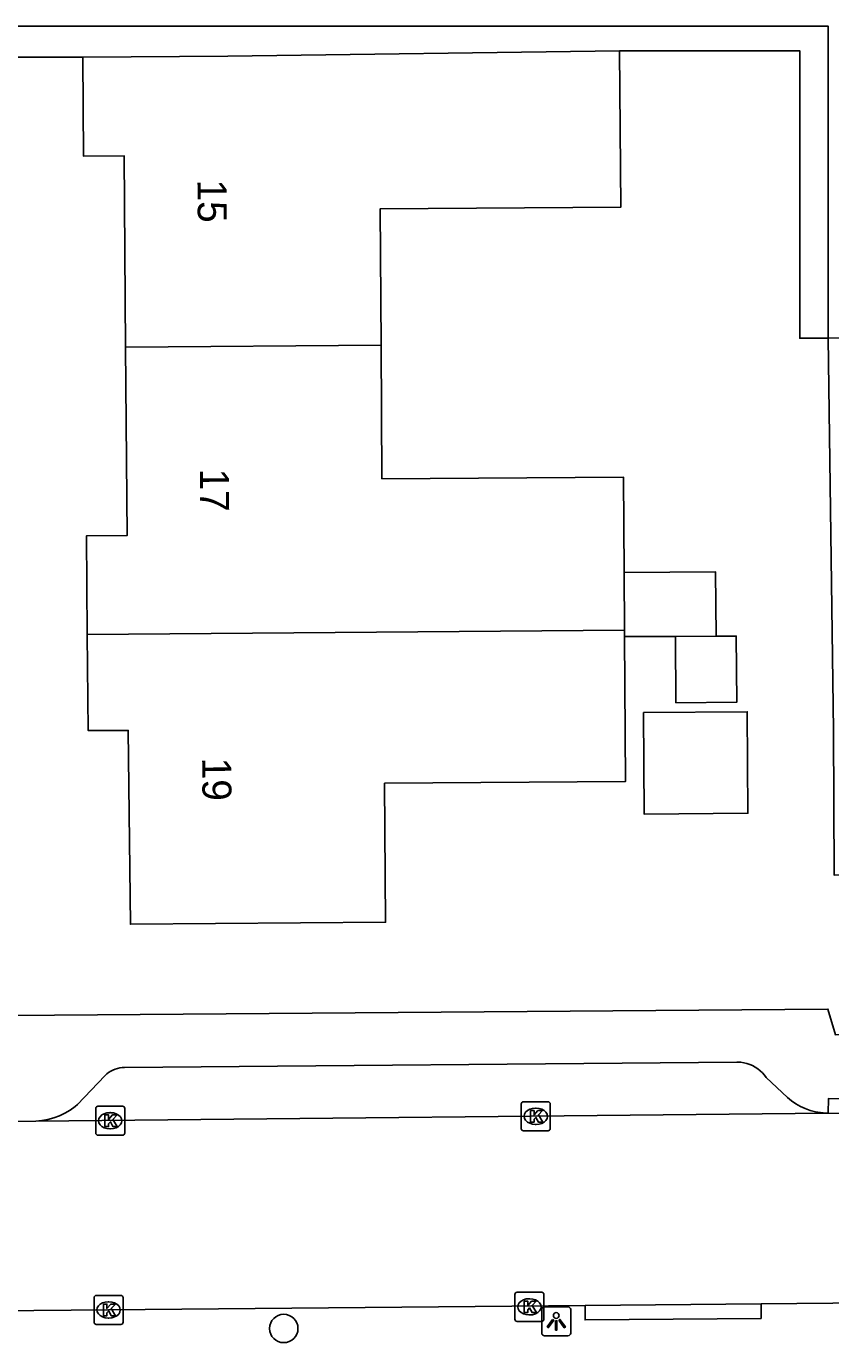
# Model space of a CAD drawing. Extents: x 157321 to 158827, y 386650 to 388532.
# Drawn here: x 157888.35 to 157916.06, y 387594.96 to 387640.33 of the extents above; entities that cross this region are included whole.
import ezdxf

# ---------------------------------------------------------------- set-up
doc = ezdxf.new("R2010")
doc.units = 0
for name, color, linetype in [('IMGEO_Boom', 7, 'Continuous'), ('IMGEO_Kolk', 7, 'Continuous'), ('IMGEO_Lichtpunt', 7, 'Continuous'), ('IMGEO_Pand', 7, 'Continuous'), ('IMGEO_Pand_nummerreeks', 7, 'Continuous'), ('IMGEO_Rijbaan_lokaal_open', 7, 'Continuous'), ('IMGEO_Voetpad_open', 7, 'Continuous')]:
    doc.layers.add(name, color=color, linetype=linetype)

msp = doc.modelspace()

# ---------------------------------------------------------------- linework, layer by layer
at = {"layer": 'IMGEO_Boom'}
msp.add_circle((157897.217, 387595.454), 0.489, dxfattribs=at)
at = {"layer": 'IMGEO_Kolk'}
for p, q in [((157890.813, 387603.112), (157891.665, 387603.112)), ((157905.397, 387602.34), (157905.397, 387603.192)), ((157905.472, 387603.266), (157906.324, 387603.266)), ((157906.398, 387603.192), (157906.398, 387602.34)), ((157890.738, 387602.186), (157890.738, 387603.038)), ((157891.226, 387602.892), (157891.251, 387602.892)), ((157891.739, 387603.038), (157891.739, 387602.186)), ((157905.885, 387603.046), (157905.91, 387603.046)), ((157891.249, 387602.332), (157891.224, 387602.332)), ((157906.324, 387602.266), (157905.472, 387602.266)), ((157905.908, 387602.486), (157905.883, 387602.486)), ((157891.665, 387602.112), (157890.813, 387602.112)), ((157890.681, 387595.667), (157890.681, 387596.519)), ((157890.756, 387596.593), (157891.608, 387596.593)), ((157891.169, 387596.373), (157891.194, 387596.373)), ((157891.682, 387596.519), (157891.682, 387595.667)), ((157905.178, 387595.774), (157905.178, 387596.626)), ((157905.253, 387596.7), (157906.105, 387596.7)), ((157905.666, 387596.48), (157905.691, 387596.48)), ((157906.179, 387596.626), (157906.179, 387595.774)), ((157905.689, 387595.92), (157905.664, 387595.92)), ((157891.608, 387595.593), (157890.756, 387595.593)), ((157891.192, 387595.813), (157891.167, 387595.813)), ((157906.105, 387595.7), (157905.253, 387595.7))]:
    msp.add_line(p, q, dxfattribs=at)
for points in [[(157890.813, 387603.112), (157891.665, 387603.112)], [(157905.397, 387602.34), (157905.397, 387603.192)], [(157905.472, 387603.266), (157906.324, 387603.266)], [(157906.398, 387603.192), (157906.398, 387602.34)], [(157890.738, 387602.186), (157890.738, 387603.038)], [(157891.059, 387602.812), (157891.182, 387602.812), (157891.182, 387602.661), (157891.312, 387602.812), (157891.476, 387602.812), (157891.33, 387602.661), (157891.483, 387602.412), (157891.331, 387602.412), (157891.246, 387602.576), (157891.182, 387602.509), (157891.182, 387602.412), (157891.059, 387602.412), (157891.059, 387602.812)], [(157891.739, 387603.038), (157891.739, 387602.186)], [(157905.718, 387602.966), (157905.841, 387602.966), (157905.841, 387602.815), (157905.971, 387602.966), (157906.135, 387602.966), (157905.989, 387602.815), (157906.142, 387602.566), (157905.99, 387602.566), (157905.905, 387602.73), (157905.841, 387602.663), (157905.841, 387602.566), (157905.718, 387602.566), (157905.718, 387602.966)], [(157906.324, 387602.266), (157905.472, 387602.266)], [(157891.665, 387602.112), (157890.813, 387602.112)], [(157890.681, 387595.667), (157890.681, 387596.519)], [(157890.756, 387596.593), (157891.608, 387596.593)], [(157891.002, 387596.293), (157891.125, 387596.293), (157891.125, 387596.142), (157891.255, 387596.293), (157891.419, 387596.293), (157891.273, 387596.142), (157891.426, 387595.893), (157891.274, 387595.893), (157891.189, 387596.057), (157891.125, 387595.99), (157891.125, 387595.893), (157891.002, 387595.893), (157891.002, 387596.293)], [(157891.682, 387596.519), (157891.682, 387595.667)], [(157905.178, 387595.774), (157905.178, 387596.626)], [(157905.253, 387596.7), (157906.105, 387596.7)], [(157905.499, 387596.4), (157905.622, 387596.4), (157905.622, 387596.249), (157905.752, 387596.4), (157905.916, 387596.4), (157905.77, 387596.249), (157905.923, 387596), (157905.771, 387596), (157905.686, 387596.164), (157905.622, 387596.097), (157905.622, 387596), (157905.499, 387596), (157905.499, 387596.4)], [(157906.179, 387596.626), (157906.179, 387595.774)], [(157891.608, 387595.593), (157890.756, 387595.593)], [(157906.105, 387595.7), (157905.253, 387595.7)]]:
    msp.add_lwpolyline(points, dxfattribs=at)
for centre, start, end in [((157890.815, 387603.036), 91.552, 178.448), ((157890.815, 387603.036), 91.552, 178.448), ((157891.663, 387603.036), 1.552, 88.448), ((157891.663, 387603.036), 1.552, 88.448), ((157905.474, 387603.19), 91.552, 178.448), ((157905.474, 387603.19), 91.552, 178.448), ((157906.322, 387603.19), 1.552, 88.448), ((157906.322, 387603.19), 1.552, 88.448), ((157905.474, 387602.342), 181.552, 268.448), ((157905.474, 387602.342), 181.552, 268.448), ((157906.322, 387602.342), 271.552, 358.448), ((157906.322, 387602.342), 271.552, 358.448), ((157890.815, 387602.188), 181.552, 268.448), ((157890.815, 387602.188), 181.552, 268.448), ((157891.663, 387602.188), 271.552, 358.448), ((157891.663, 387602.188), 271.552, 358.448), ((157890.758, 387596.517), 91.552, 178.448), ((157890.758, 387596.517), 91.552, 178.448), ((157891.606, 387596.517), 1.552, 88.448), ((157891.606, 387596.517), 1.552, 88.448), ((157905.255, 387596.624), 91.552, 178.448), ((157905.255, 387596.624), 91.552, 178.448), ((157906.103, 387596.624), 1.552, 88.448), ((157906.103, 387596.624), 1.552, 88.448), ((157890.758, 387595.669), 181.552, 268.448), ((157890.758, 387595.669), 181.552, 268.448), ((157891.606, 387595.669), 271.552, 358.448), ((157891.606, 387595.669), 271.552, 358.448), ((157905.255, 387595.776), 181.552, 268.448), ((157905.255, 387595.776), 181.552, 268.448), ((157906.103, 387595.776), 271.552, 358.448), ((157906.103, 387595.776), 271.552, 358.448)]:
    msp.add_arc(centre, 0.0765, start, end, dxfattribs=at)
for centre, major_axis, ratio, start_param, end_param in [((157891.225, 387602.612), (-0.387, 0.002), 0.722429, 4.712389, 7.853982), ((157891.25, 387602.612), (-0.39, 0.002), 0.717154, 1.570796, 4.712389), ((157905.884, 387602.766), (-0.387, 0.002), 0.722429, 4.712389, 7.853982), ((157905.909, 387602.766), (-0.39, 0.002), 0.717154, 1.570796, 4.712389), ((157891.168, 387596.093), (-0.387, 0.002), 0.722429, 4.712389, 7.853982), ((157891.193, 387596.093), (-0.39, 0.002), 0.717154, 1.570796, 4.712389), ((157905.665, 387596.2), (-0.387, 0.002), 0.722429, 4.712389, 7.853982), ((157905.69, 387596.2), (-0.39, 0.002), 0.717154, 1.570796, 4.712389)]:
    msp.add_ellipse(centre, major_axis=major_axis, ratio=ratio, start_param=start_param, end_param=end_param, dxfattribs=at)
at = {"layer": 'IMGEO_Lichtpunt'}
for p, q in [((157906.105, 387596.104), (157906.105, 387595.297)), ((157906.105, 387596.104), (157906.105, 387595.297)), ((157907.007, 387596.199), (157906.199, 387596.199)), ((157907.007, 387596.199), (157906.199, 387596.199)), ((157907.101, 387595.297), (157907.101, 387596.104)), ((157907.101, 387595.297), (157907.101, 387596.104)), ((157906.199, 387595.203), (157907.007, 387595.203)), ((157906.199, 387595.203), (157907.007, 387595.203))]:
    msp.add_line(p, q, dxfattribs=at)
for points in [[(157906.479, 387595.768), (157906.518, 387595.74), (157906.33, 387595.478), (157906.292, 387595.505), (157906.479, 387595.768)], [(157906.581, 387595.72), (157906.628, 387595.72), (157906.628, 387595.398), (157906.581, 387595.398), (157906.581, 387595.72)], [(157906.691, 387595.74), (157906.729, 387595.767), (157906.916, 387595.505), (157906.877, 387595.477), (157906.691, 387595.74)]]:
    msp.add_lwpolyline(points, dxfattribs=at)
msp.add_circle((157906.604, 387595.902), 0.0994, dxfattribs=at)
for centre, start, end in [((157906.199, 387596.104), 90, 180), ((157906.199, 387596.104), 90, 180), ((157907.007, 387596.104), 0, 90), ((157907.007, 387596.104), 0, 90), ((157906.199, 387595.297), 180, 270), ((157906.199, 387595.297), 180, 270), ((157907.007, 387595.297), 270, 0), ((157907.007, 387595.297), 270, 360)]:
    msp.add_arc(centre, 0.0946, start, end, dxfattribs=at)
at = {"layer": 'IMGEO_Pand'}
for points in [[(157890.293, 387639.266), (157895.293, 387639.3), (157908.786, 387639.493)], [(157908.786, 387639.493), (157908.823, 387634.094), (157900.536, 387634.038), (157900.568, 387629.342)], [(157891.77, 387629.27), (157891.717, 387635.873), (157890.318, 387635.862), (157890.293, 387639.266)], [(157915.972, 387629.579), (157921.373, 387629.612), (157921.422, 387621.31), (157926.144, 387621.338)], [(157926.203, 387612.528), (157919.582, 387612.495), (157919.589, 387611.096), (157916.182, 387611.077), (157916.152, 387616.077), (157915.972, 387629.579)], [(157891.77, 387629.27), (157891.823, 387622.786), (157890.424, 387622.775), (157890.449, 387619.376)], [(157900.568, 387629.342), (157891.77, 387629.27)], [(157908.939, 387621.51), (157908.917, 387624.798), (157900.599, 387624.741), (157900.568, 387629.342)], [(157912.107, 387619.314), (157912.093, 387621.531), (157908.939, 387621.51)], [(157908.939, 387621.51), (157908.952, 387619.526)], [(157890.449, 387619.376), (157908.952, 387619.526)], [(157908.952, 387619.526), (157908.954, 387619.301)], [(157908.954, 387619.301), (157908.988, 387614.301), (157900.691, 387614.244), (157900.724, 387609.456), (157891.932, 387609.383), (157891.859, 387616.066), (157890.474, 387616.067), (157890.449, 387619.376)], [(157908.954, 387619.301), (157910.71, 387619.308)], [(157910.71, 387619.308), (157910.726, 387617.02), (157912.821, 387617.034), (157912.805, 387619.319), (157912.107, 387619.314)], [(157912.107, 387619.314), (157910.71, 387619.308)], [(157909.603, 387616.688), (157909.627, 387613.184), (157913.208, 387613.209), (157913.184, 387616.712), (157909.603, 387616.688)]]:
    msp.add_lwpolyline(points, dxfattribs=at)
at = {"layer": 'IMGEO_Rijbaan_lokaal_open'}
for points in [[(157888.675, 387602.599), (157883.412, 387602.563), (157878.497, 387602.53), (157876.07, 387602.507), (157875.655, 387602.624), (157875.234, 387602.783), (157874.828, 387602.979), (157874.442, 387603.21), (157874.078, 387603.475), (157873.74, 387603.772), (157873.541, 387603.98)], [(157915.974, 387602.878), (157888.675, 387602.599)], [(157919.776, 387602.85), (157915.974, 387602.878)], [(157907.594, 387596.246), (157913.657, 387596.302)], [(157930.927, 387596.461), (157913.657, 387596.302)], [(157907.594, 387596.246), (157891.178, 387596.094), (157883.456, 387596.024), (157877.684, 387595.972), (157872.425, 387595.954)]]:
    msp.add_lwpolyline(points, dxfattribs=at)
at = {"layer": 'IMGEO_Voetpad_open'}
for points in [[(157883.157, 387640.332), (157915.972, 387640.332), (157915.972, 387629.579)], [(157915.972, 387629.579), (157914.988, 387629.579), (157914.988, 387639.493), (157908.786, 387639.493)], [(157890.293, 387639.266), (157883.164, 387639.266)], [(157883.387, 387606.209), (157915.963, 387606.464), (157916.225, 387605.571), (157968.75, 387605.98), (157968.745, 387606.774)], [(157915.974, 387602.878), (157915.889, 387602.879), (157915.707, 387602.893), (157915.528, 387602.923), (157915.352, 387602.968), (157915.181, 387603.03), (157915.015, 387603.106), (157914.858, 387603.197), (157914.709, 387603.302), (157914.57, 387603.419), (157913.839, 387604.099), (157913.777, 387604.185), (157913.707, 387604.265), (157913.631, 387604.338), (157913.548, 387604.405), (157913.46, 387604.463), (157913.367, 387604.514), (157913.269, 387604.556), (157913.169, 387604.589), (157913.065, 387604.613), (157912.96, 387604.628), (157912.855, 387604.633), (157912.828, 387604.633), (157891.73, 387604.446), (157891.647, 387604.443), (157891.565, 387604.434), (157891.484, 387604.416), (157891.405, 387604.392), (157891.329, 387604.361), (157891.255, 387604.322), (157891.185, 387604.278), (157891.12, 387604.227), (157891.055, 387604.167), (157890.114, 387603.173), (157890.032, 387603.105), (157889.861, 387602.982), (157889.681, 387602.875), (157889.491, 387602.784), (157889.294, 387602.71), (157889.091, 387602.655), (157888.884, 387602.618), (157888.675, 387602.599)], [(157915.974, 387602.878), (157915.977, 387603.377), (157919.779, 387603.349), (157919.776, 387602.85)], [(157913.657, 387596.302), (157913.661, 387595.803), (157907.598, 387595.747), (157907.594, 387596.246)]]:
    msp.add_lwpolyline(points, dxfattribs=at)

# ---------------------------------------------------------------- texts
at = {"layer": 'IMGEO_Pand_nummerreeks'}
for s, rotation, p in [('15', 270.4649, (157894.244, 387635.049)), ('17', 270.4639, (157894.325, 387625.085)), ('19', 270.4649, (157894.405, 387615.121))]:
    msp.add_text(s, height=1, rotation=rotation, dxfattribs=at).set_placement(p)

doc.saveas('drawing.dxf')
